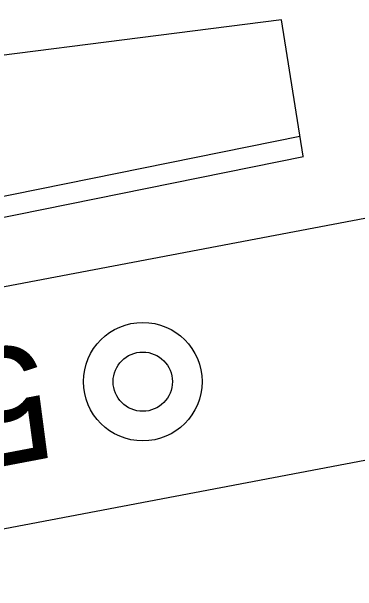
# Model space of a CAD drawing. Extents: x 6541740 to 6566395, y 5525066 to 5530361.
# Drawn here: x 6559089.75 to 6559095.64, y 5526518.99 to 5526528.87 of the extents above; entities that cross this region are included whole.
import ezdxf

# ---------------------------------------------------------------- set-up
doc = ezdxf.new("R2010")
doc.units = 0
for name, color, linetype in [('Domyślna', 7, 'Continuous'), ('TOR_PRZEK_P-komponent', 7, 'Continuous'), ('TOR_PS_T-umocnienia skarp', 7, 'Continuous'), ('TOR_RAMKI-ramka+tabelka 1', 7, 'Continuous')]:
    doc.layers.add(name, color=color, linetype=linetype)

# ---------------------------------------------------------------- blocks, each defined once
blk = doc.blocks.new('4010_1')
at = {"layer": 'Domyślna'}
for radius in [0.75, 0.375]:
    blk.add_circle((0, 0.0004), radius, dxfattribs=at)

msp = doc.modelspace()

# ---------------------------------------------------------------- linework, layer by layer
at = {"layer": 'TOR_PRZEK_P-komponent'}
for p, q in [((6559263.5488, 5526557.1474), (6557908.1932, 5526300.2359)), ((6559264.3031, 5526553.1683), (6558036.1719, 5526320.3725))]:
    msp.add_line(p, q, dxfattribs=at)
at = {"layer": 'TOR_PS_T-umocnienia skarp'}
for points in [[(6559094.3482, 5526528.731), (6559086.8551, 5526527.7751), (6559085.1492, 5526530.2141), (6559079.9138, 5526529.2217), (6559079.8939, 5526526.2548), (6559078.3754, 5526525.5047), (6559066.585, 5526522.6898), (6559055.9311, 5526520.8813), (6559045.2771, 5526519.0728)], [(6559094.3482, 5526528.731), (6559086.8551, 5526527.7751), (6559085.1492, 5526530.2141), (6559079.9138, 5526529.2217), (6559079.8939, 5526526.2548), (6559078.3754, 5526525.5047), (6559066.585, 5526522.6898), (6559055.9311, 5526520.8813), (6559045.2771, 5526519.0728)], [(6559094.7201, 5526526.4056), (6559094.3482, 5526528.731)], [(6559094.7201, 5526526.4056), (6559094.3482, 5526528.731)], [(6559045.6501, 5526517.3131), (6559066.8273, 5526521.3302), (6559079.1031, 5526523.5958), (6559094.6601, 5526526.748)], [(6559045.6501, 5526517.3131), (6559066.8273, 5526521.3302), (6559079.1031, 5526523.5958), (6559094.6601, 5526526.748)], [(6559045.7153, 5526516.9692), (6559066.8924, 5526520.9864), (6559079.1684, 5526523.2519), (6559094.7256, 5526526.4041)], [(6559045.7153, 5526516.9692), (6559066.8924, 5526520.9864), (6559079.1684, 5526523.2519), (6559094.7256, 5526526.4041)]]:
    msp.add_lwpolyline(points, dxfattribs=at)

# ---------------------------------------------------------------- block references
at = {"layer": 'TOR_RAMKI-ramka+tabelka 1', "xscale": 1.345963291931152, "yscale": 1.345963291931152}
msp.add_blockref('4010_1', (6559091.9876, 5526522.5664), dxfattribs=at)

# ---------------------------------------------------------------- texts
at = {"layer": 'TOR_RAMKI-ramka+tabelka 1'}
msp.add_text('53.8', height=2, rotation=190.76907, dxfattribs=at).set_placement((6559090.2144, 5526523.2741))

doc.saveas('drawing.dxf')
